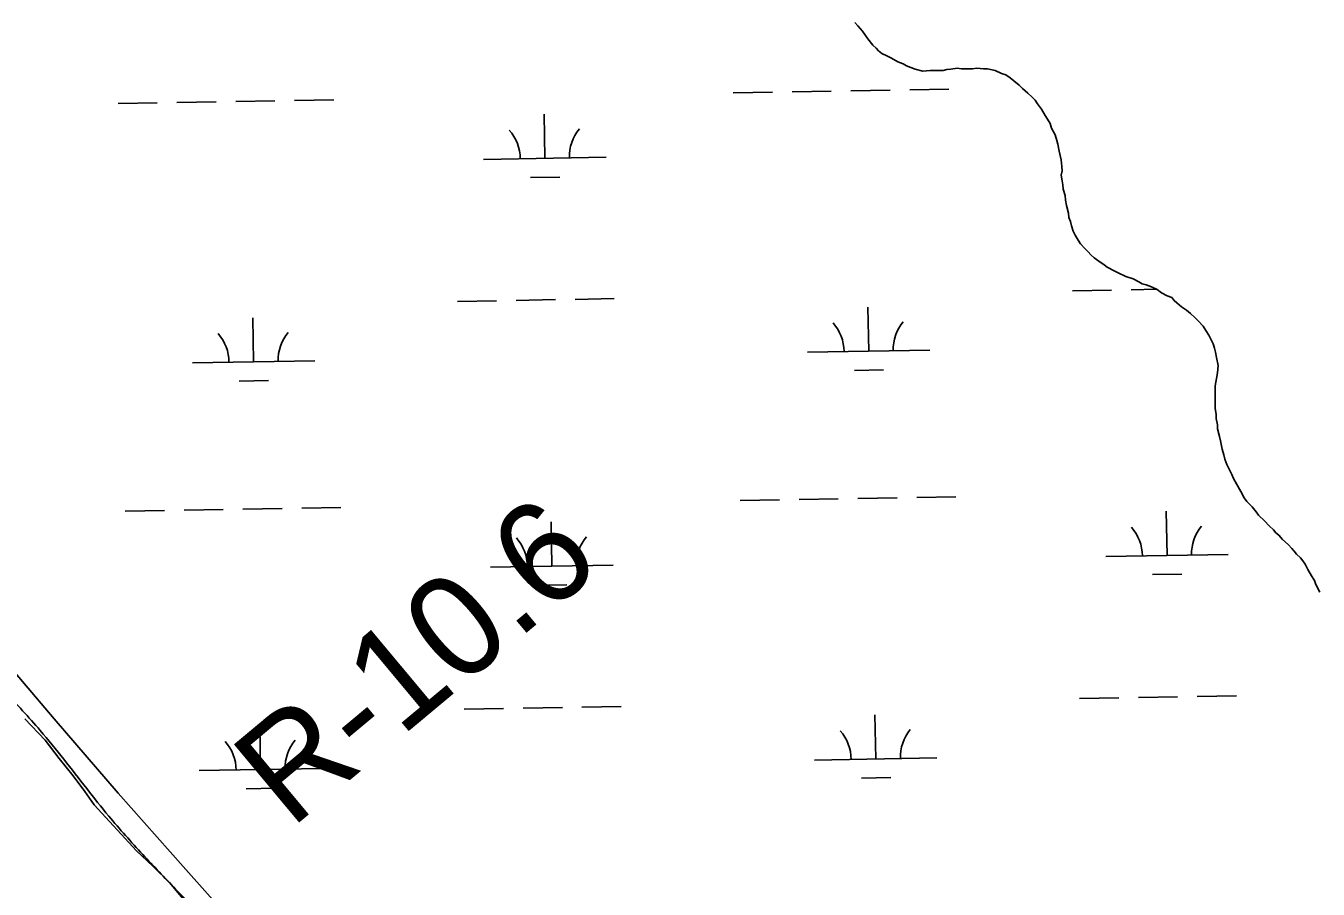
# Model space of a CAD drawing. Extents: x 3892998 to 3931244, y 278583 to 304547.
# Drawn here: x 3914880 to 3915934, y 289021 to 289726 of the extents above; entities that cross this region are included whole.
import ezdxf

# ---------------------------------------------------------------- set-up
doc = ezdxf.new("R2010")
doc.units = 0
for name, color, linetype in [('V-RIVR-EDGE', 7, 'Continuous'), ('V-RIVR-RANG-IDEN', 7, 'Continuous'), ('V-RRAP-FSHR', 7, 'Continuous'), ('V-TOPO-SHOR', 7, 'Continuous'), ('V-WETL-SWMP', 7, 'Continuous')]:
    doc.layers.add(name, color=color, linetype=linetype)

msp = doc.modelspace()

# ---------------------------------------------------------------- linework, layer by layer
at = {"layer": 'V-RIVR-EDGE'}
for points in [[(3913781, 290589.5), (3913799.1, 290570.6), (3913822.3, 290545.9), (3913834.5, 290526), (3913844.2, 290511.3), (3913852.9, 290502.3), (3913871.6, 290480.6), (3913889, 290463.2), (3913900.4, 290443.7), (3913912.9, 290425.5), (3913936.9, 290397.6), (3913955.6, 290378.1), (3913977.8, 290352.6), (3913994.1, 290327.5), (3914016.3, 290296.8), (3914036.1, 290274.5), (3914055.2, 290244.5), (3914064.9, 290220.5), (3914103.3, 290142.1), (3914120.3, 290106.5), (3914139, 290073.4), (3914155.3, 290049.3), (3914170.6, 290031.5), (3914200.4, 289990.7), (3914235.5, 289947.1), (3914261.5, 289911.2), (3914286.5, 289877.4), (3914313.2, 289840.1), (3914336.4, 289806.3), (3914349.6, 289786), (3914375.3, 289751.2), (3914395.7, 289725.4), (3914439.8, 289677.9), (3914471.4, 289643.4), (3914507.5, 289604.3), (3914554.7, 289546.7), (3914583.5, 289515), (3914618.9, 289470.3), (3914642.5, 289441.7), (3914696, 289378.6), (3914731.4, 289337.8), (3914757.4, 289307.8), (3914791.8, 289266.3), (3914814, 289240.1), (3914843.8, 289203.8), (3914862.6, 289182.9), (3914891.7, 289150.8), (3914929.6, 289103.4), (3914947.6, 289081), (3914975.4, 289049.6), (3915002.1, 289021.4)], [(3915002.1, 289021.4), (3915020.9, 289001.5), (3915041.4, 288978.5), (3915052.8, 288964.5), (3915058.3, 288951.3), (3915062.2, 288949.9), (3915071.6, 288943.6), (3915080.9, 288931), (3915090.3, 288916), (3915107, 288899.3), (3915129.5, 288878.3), (3915150, 288854.6), (3915167, 288835.4), (3915186.8, 288811.7), (3915202.8, 288792.2), (3915223.6, 288766.7), (3915253.4, 288734.6), (3915287.1, 288699), (3915305.2, 288680.9), (3915326, 288653), (3915344, 288633.4), (3915370.4, 288601.7), (3915388.5, 288579), (3915420.7, 288537.5), (3915446.1, 288505.1), (3915448.8, 288498.5), (3915452.3, 288494.3), (3915459.3, 288491.1), (3915466.6, 288486.2), (3915470.4, 288480.7), (3915474.2, 288472.3), (3915486, 288461.8), (3915505.8, 288441.9), (3915515.9, 288429.4), (3915538.1, 288400.1), (3915557.2, 288378.8), (3915582.5, 288350.9), (3915599.5, 288327.9), (3915607.8, 288318.1), (3915616.5, 288309.7), (3915655.4, 288264.4), (3915681.1, 288234), (3915706.4, 288207.9), (3915723.1, 288191.5), (3915762.7, 288146.5), (3915792.5, 288113.7), (3915814, 288086.5), (3915829.6, 288066.6), (3915879.3, 288011.5), (3915909.8, 287974.5), (3915936.9, 287944.5), (3915957, 287923.5), (3915979.6, 287900.9), (3916001.5, 287883.8), (3916023.7, 287866.3), (3916055, 287842.2), (3916073.4, 287825.4), (3916082.1, 287818.8), (3916091.5, 287812.9), (3916101.5, 287800.7), (3916116.8, 287785.6), (3916134.2, 287771), (3916184.2, 287721.8), (3916214.7, 287686.9), (3916243.2, 287650.3), (3916267.9, 287623.4), (3916313.3, 287569.3), (3916333.8, 287545.6), (3916351.8, 287522.6), (3916374.4, 287501.3), (3916399.4, 287477.6), (3916413.3, 287468.5), (3916465.4, 287419.3), (3916496.3, 287392.4), (3916518.2, 287369), (3916545.3, 287342.5), (3916560.2, 287329.9), (3916578.3, 287314.2), (3916604, 287288.1), (3916635.2, 287261.5), (3916658.2, 287240.9), (3916685.6, 287218.2), (3916724.5, 287184.4), (3916761.7, 287149.8), (3916791.5, 287121.2), (3916816.2, 287097.8), (3916877.3, 287037.8), (3916906.5, 287009.2), (3916935.7, 286980.9), (3916952.7, 286961.7), (3916985.7, 286928.6), (3917025.3, 286892.3), (3917061.4, 286857.7), (3917087.1, 286837.8), (3917117, 286815.5), (3917134, 286801.5), (3917163.5, 286776.7), (3917192.7, 286749.8), (3917213.9, 286727.5), (3917228.8, 286710.4), (3917247.2, 286692.2), (3917264.6, 286676.2), (3917277.4, 286662.9), (3917288.9, 286650), (3917306.2, 286631.2), (3917342.3, 286599.8), (3917372.9, 286573.2)]]:
    msp.add_spline(points, degree=3, dxfattribs=at)
at = {"layer": 'V-RRAP-FSHR'}
msp.add_lwpolyline([(3914646.2, 289467.1), (3914697.4, 289405.5), (3914748.6, 289344.8), (3914799.9, 289282.7), (3914851.2, 289221.3), (3914903, 289160.3), (3914955.4, 289099.8), (3915008.3, 289039.9), (3915061.4, 288980.2)], dxfattribs=at)
at = {"layer": 'V-TOPO-SHOR'}
for points in [[(3915556.3, 289728.4), (3915558.7, 289725.6), (3915562.6, 289721.3), (3915564.9, 289717.8), (3915566.9, 289715), (3915570.9, 289709.9), (3915573.6, 289707.5), (3915575.6, 289705.2), (3915578.3, 289703.2), (3915582.3, 289701.3), (3915586.2, 289699.3), (3915591.3, 289696.2), (3915595.6, 289694.6), (3915598.4, 289693), (3915605.5, 289690.3), (3915611.8, 289688.7), (3915617.7, 289689.1), (3915621.2, 289689.1), (3915628.3, 289689.1), (3915631.4, 289689.9), (3915634.6, 289690.3), (3915639.7, 289691.1), (3915643.2, 289690.7), (3915648.7, 289690.7), (3915652.3, 289690.7), (3915655.8, 289691.1), (3915661.3, 289690.7), (3915664.5, 289690.7), (3915670.8, 289689.1), (3915675.9, 289686.7), (3915679.4, 289685.6), (3915683, 289683.2), (3915686.1, 289680.9), (3915690.4, 289677.3), (3915693.2, 289674.6), (3915697.5, 289670.6), (3915701.1, 289667.5), (3915703.4, 289665.1), (3915705.4, 289662), (3915708.5, 289657.7), (3915711.7, 289652.5), (3915713.6, 289649.4), (3915715.6, 289645.9), (3915716.8, 289642.3), (3915719.6, 289636.8), (3915721.1, 289632.1), (3915721.9, 289629), (3915723.1, 289623.4), (3915723.9, 289619.9), (3915724.7, 289616.4), (3915725.1, 289610.9), (3915725.5, 289607.3), (3915724.7, 289603.8), (3915725.5, 289599.1), (3915725.9, 289595.9), (3915726.3, 289592.4), (3915727.8, 289587.3), (3915728.2, 289583.3), (3915729, 289579), (3915730.6, 289572.7), (3915731, 289569.2), (3915732.2, 289566), (3915733, 289562.5), (3915734.5, 289558.2), (3915736.1, 289555), (3915738.5, 289550.7), (3915740.4, 289547.9), (3915744, 289544), (3915746.7, 289541.3), (3915748.7, 289538.9), (3915751.5, 289536.5), (3915755.4, 289533.8), (3915759.7, 289530.6), (3915762.1, 289528.7), (3915768, 289525.9), (3915770.7, 289524.4), (3915777.4, 289521.2)], [(3915777.4, 289521.2), (3915783.3, 289519.2), (3915788, 289516.9), (3915790.8, 289515.3), (3915793.9, 289514.5), (3915798.3, 289512.6), (3915803, 289510.6), (3915806.5, 289507.9), (3915811.2, 289505.5), (3915814.8, 289503.9), (3915816.8, 289501.6), (3915819.1, 289499.6), (3915822.7, 289496.5), (3915827, 289493.7), (3915830.1, 289491), (3915833.7, 289487.8), (3915836.8, 289484.7), (3915840.4, 289480.7), (3915842.7, 289477.2), (3915845.1, 289473.3), (3915848.6, 289466.2), (3915849.8, 289462.6), (3915850.6, 289459.5), (3915851.4, 289455.2), (3915852.6, 289448.5), (3915852.2, 289442.6), (3915851.4, 289437.9), (3915850.2, 289432), (3915850.2, 289426.9), (3915850.2, 289422.9), (3915850.2, 289419), (3915850.2, 289413.5), (3915851, 289408.8), (3915851, 289405.2), (3915852.2, 289400.1), (3915852.2, 289397), (3915853.8, 289390.7), (3915854.6, 289387.1), (3915856.1, 289380.4), (3915857.3, 289375.7), (3915858.1, 289372.2), (3915859.7, 289367.9), (3915862.4, 289362.4), (3915864, 289359.6), (3915865.2, 289356.5), (3915867.6, 289352.1), (3915871.1, 289345.8), (3915873.9, 289340.7), (3915876.2, 289337.6), (3915880.5, 289333.3), (3915883.7, 289329.3), (3915885.7, 289326.6), (3915890.4, 289321.9), (3915894.3, 289317.9), (3915897.9, 289314.4), (3915899.8, 289312), (3915902.2, 289310.1), (3915905.3, 289306.5), (3915909.7, 289302.6), (3915912.8, 289299.4), (3915914.8, 289297.1), (3915916.7, 289294.7), (3915919.9, 289291.6), (3915921.9, 289289.2), (3915923.8, 289286.5), (3915925.8, 289282.1), (3915928.9, 289277), (3915931.3, 289273.1), (3915932.5, 289270), (3915935.6, 289263.7)]]:
    msp.add_lwpolyline(points, dxfattribs=at)
at = {"layer": 'V-WETL-SWMP'}
for p, q in [((3915558.7, 289725.6), (3915562.6, 289721.3)), ((3915562.6, 289721.3), (3915564.9, 289717.8)), ((3915564.9, 289717.8), (3915566.9, 289715)), ((3915566.9, 289715), (3915570.9, 289709.9)), ((3915570.9, 289709.9), (3915573.6, 289707.5)), ((3915573.6, 289707.5), (3915575.6, 289705.2)), ((3915575.6, 289705.2), (3915578.3, 289703.2)), ((3915578.3, 289703.2), (3915582.3, 289701.3)), ((3915582.3, 289701.3), (3915586.2, 289699.3)), ((3915586.2, 289699.3), (3915591.3, 289696.2)), ((3915591.3, 289696.2), (3915595.6, 289694.6)), ((3915595.6, 289694.6), (3915598.4, 289693)), ((3915598.4, 289693), (3915605.5, 289690.3)), ((3915605.5, 289690.3), (3915611.8, 289688.7)), ((3915611.8, 289688.7), (3915617.7, 289689.1)), ((3915617.7, 289689.1), (3915621.2, 289689.1)), ((3915621.2, 289689.1), (3915628.3, 289689.1)), ((3915628.3, 289689.1), (3915631.4, 289689.9)), ((3915631.4, 289689.9), (3915634.6, 289690.3)), ((3915634.6, 289690.3), (3915639.7, 289691.1)), ((3915639.7, 289691.1), (3915643.2, 289690.7)), ((3915643.2, 289690.7), (3915648.7, 289690.7)), ((3915648.7, 289690.7), (3915652.3, 289690.7)), ((3915652.3, 289690.7), (3915655.8, 289691.1)), ((3915655.8, 289691.1), (3915661.3, 289690.7)), ((3915661.3, 289690.7), (3915664.5, 289690.7)), ((3915664.5, 289690.7), (3915670.8, 289689.1)), ((3915670.8, 289689.1), (3915675.9, 289686.7)), ((3915675.9, 289686.7), (3915679.4, 289685.6)), ((3915679.4, 289685.6), (3915683, 289683.2)), ((3915683, 289683.2), (3915686.1, 289680.9)), ((3915686.1, 289680.9), (3915690.4, 289677.3)), ((3915690.4, 289677.3), (3915693.2, 289674.6)), ((3915457.1, 289671), (3915489.1, 289671.5)), ((3915505.1, 289671.8), (3915537.1, 289672.3)), ((3915553.1, 289672.6), (3915585.1, 289673.2)), ((3915601.1, 289673.5), (3915633, 289674)), ((3915693.2, 289674.6), (3915697.5, 289670.6)), ((3915697.5, 289670.6), (3915701.1, 289667.5)), ((3915701.1, 289667.5), (3915703.4, 289665.1)), ((3914955.2, 289662.3), (3914987.2, 289662.8)), ((3915003.2, 289663.1), (3915035.2, 289663.7)), ((3915051.2, 289663.9), (3915083.2, 289664.5)), ((3915099.2, 289664.8), (3915131.2, 289665.3)), ((3915703.4, 289665.1), (3915705.4, 289662)), ((3915705.4, 289662), (3915708.5, 289657.7)), ((3915708.5, 289657.7), (3915711.7, 289652.5)), ((3915303.4, 289617.6), (3915302.8, 289653.5)), ((3915711.7, 289652.5), (3915713.6, 289649.4)), ((3915713.6, 289649.4), (3915715.6, 289645.9)), ((3915715.6, 289645.9), (3915716.8, 289642.3)), ((3915716.8, 289642.3), (3915719.6, 289636.8)), ((3915719.6, 289636.8), (3915721.1, 289632.1)), ((3915721.1, 289632.1), (3915721.9, 289629)), ((3915721.9, 289629), (3915723.1, 289623.4)), ((3915253.4, 289616.7), (3915353.4, 289618.4)), ((3915723.1, 289623.4), (3915723.9, 289619.9)), ((3915723.9, 289619.9), (3915724.7, 289616.4)), ((3915724.7, 289616.4), (3915725.1, 289610.9)), ((3915725.5, 289607.3), (3915724.7, 289603.8)), ((3915724.7, 289603.8), (3915725.5, 289599.1)), ((3915725.1, 289610.9), (3915725.5, 289607.3)), ((3915291.7, 289601.9), (3915315.6, 289602.3)), ((3915725.5, 289599.1), (3915725.9, 289595.9)), ((3915725.9, 289595.9), (3915726.3, 289592.4)), ((3915726.3, 289592.4), (3915727.8, 289587.3)), ((3915727.8, 289587.3), (3915728.2, 289583.3)), ((3915728.2, 289583.3), (3915729, 289579)), ((3915729, 289579), (3915730.6, 289572.7)), ((3915730.6, 289572.7), (3915731, 289569.2)), ((3915731, 289569.2), (3915732.2, 289566)), ((3915732.2, 289566), (3915733, 289562.5)), ((3915733, 289562.5), (3915734.5, 289558.2)), ((3915734.5, 289558.2), (3915736.1, 289555)), ((3915736.1, 289555), (3915738.5, 289550.7)), ((3915738.5, 289550.7), (3915740.4, 289547.9)), ((3915740.4, 289547.9), (3915744, 289544)), ((3915744, 289544), (3915746.7, 289541.3)), ((3915746.7, 289541.3), (3915748.7, 289538.9)), ((3915748.7, 289538.9), (3915751.5, 289536.5)), ((3915751.5, 289536.5), (3915755.4, 289533.8)), ((3915755.4, 289533.8), (3915759.7, 289530.6)), ((3915759.7, 289530.6), (3915762.1, 289528.7)), ((3915762.1, 289528.7), (3915768, 289525.9)), ((3915768, 289525.9), (3915770.7, 289524.4)), ((3915770.7, 289524.4), (3915777.4, 289521.2)), ((3915777.4, 289521.2), (3915783.3, 289519.2)), ((3915783.3, 289519.2), (3915788, 289516.9)), ((3915733.8, 289509.6), (3915765.8, 289510.1)), ((3915781.8, 289510.4), (3915802.6, 289510.7)), ((3915788, 289516.9), (3915790.8, 289515.3)), ((3915790.8, 289515.3), (3915793.9, 289514.5)), ((3915793.9, 289514.5), (3915798.3, 289512.6)), ((3915798.3, 289512.6), (3915803, 289510.6)), ((3915803, 289510.6), (3915806.5, 289507.9)), ((3915232, 289500.9), (3915264, 289501.4)), ((3915280, 289501.7), (3915312, 289502.3)), ((3915328, 289502.5), (3915360, 289503.1)), ((3915806.5, 289507.9), (3915811.2, 289505.5)), ((3915811.2, 289505.5), (3915814.8, 289503.9)), ((3915814.8, 289503.9), (3915816.8, 289501.6)), ((3915816.8, 289501.6), (3915819.1, 289499.6)), ((3915819.1, 289499.6), (3915822.7, 289496.5)), ((3915065.7, 289451.6), (3915065.1, 289487.5)), ((3915567.6, 289460.2), (3915567, 289496.2)), ((3915822.7, 289496.5), (3915827, 289493.7)), ((3915827, 289493.7), (3915830.1, 289491)), ((3915830.1, 289491), (3915833.7, 289487.8)), ((3915833.7, 289487.8), (3915836.8, 289484.7)), ((3915836.8, 289484.7), (3915840.4, 289480.7)), ((3915840.4, 289480.7), (3915842.7, 289477.2)), ((3915842.7, 289477.2), (3915845.1, 289473.3)), ((3915845.1, 289473.3), (3915848.6, 289466.2)), ((3915848.6, 289466.2), (3915849.8, 289462.6)), ((3915517.6, 289459.4), (3915617.6, 289461.1)), ((3915849.8, 289462.6), (3915850.6, 289459.5)), ((3915850.6, 289459.5), (3915851.4, 289455.2)), ((3915015.8, 289450.7), (3915115.7, 289452.4)), ((3915555.9, 289444.6), (3915579.8, 289445)), ((3915851.4, 289455.2), (3915852.6, 289448.5)), ((3915852.6, 289448.5), (3915852.2, 289442.6)), ((3915054, 289435.9), (3915078, 289436.3)), ((3915851.4, 289437.9), (3915850.2, 289432)), ((3915852.2, 289442.6), (3915851.4, 289437.9)), ((3915850.2, 289432), (3915850.2, 289426.9)), ((3915850.2, 289426.9), (3915850.2, 289422.9)), ((3915850.2, 289422.9), (3915850.2, 289419)), ((3915850.2, 289419), (3915850.2, 289413.5)), ((3915850.2, 289413.5), (3915851, 289408.8)), ((3915851, 289408.8), (3915851, 289405.2)), ((3915851, 289405.2), (3915852.2, 289400.1)), ((3915852.2, 289400.1), (3915852.2, 289397)), ((3915852.2, 289397), (3915853.8, 289390.7)), ((3915853.8, 289390.7), (3915854.6, 289387.1)), ((3915854.6, 289387.1), (3915856.1, 289380.4)), ((3915856.1, 289380.4), (3915857.3, 289375.7)), ((3915857.3, 289375.7), (3915858.1, 289372.2)), ((3915858.1, 289372.2), (3915859.7, 289367.9)), ((3915859.7, 289367.9), (3915862.4, 289362.4)), ((3915862.4, 289362.4), (3915864, 289359.6)), ((3915864, 289359.6), (3915865.2, 289356.5)), ((3915865.2, 289356.5), (3915867.6, 289352.1)), ((3915867.6, 289352.1), (3915871.1, 289345.8)), ((3915510.8, 289339.2), (3915542.8, 289339.7)), ((3915558.8, 289340), (3915590.8, 289340.6)), ((3915606.8, 289340.8), (3915638.8, 289341.4)), ((3915871.1, 289345.8), (3915873.9, 289340.7)), ((3915873.9, 289340.7), (3915876.2, 289337.6)), ((3914961, 289329.7), (3914993, 289330.2)), ((3915009, 289330.5), (3915041, 289331)), ((3915057, 289331.3), (3915089, 289331.9)), ((3915105, 289332.1), (3915137, 289332.7)), ((3915462.8, 289338.3), (3915494.8, 289338.9)), ((3915811, 289293.6), (3915810.4, 289329.6)), ((3915876.2, 289337.6), (3915880.5, 289333.3)), ((3915880.5, 289333.3), (3915883.7, 289329.3)), ((3915883.7, 289329.3), (3915885.7, 289326.6)), ((3915309.1, 289284.9), (3915308.5, 289320.9)), ((3915885.7, 289326.6), (3915890.4, 289321.9)), ((3915890.4, 289321.9), (3915894.3, 289317.9)), ((3915894.3, 289317.9), (3915897.9, 289314.4)), ((3915897.9, 289314.4), (3915899.8, 289312)), ((3915899.8, 289312), (3915902.2, 289310.1)), ((3915902.2, 289310.1), (3915905.3, 289306.5)), ((3915905.3, 289306.5), (3915909.7, 289302.6)), ((3915909.7, 289302.6), (3915912.8, 289299.4)), ((3915912.8, 289299.4), (3915914.8, 289297.1)), ((3915761, 289292.7), (3915861, 289294.5)), ((3915914.8, 289297.1), (3915916.7, 289294.7)), ((3915916.7, 289294.7), (3915919.9, 289291.6)), ((3915919.9, 289291.6), (3915921.9, 289289.2)), ((3915921.9, 289289.2), (3915923.8, 289286.5)), ((3915259.1, 289284.1), (3915359.1, 289285.8)), ((3915799.2, 289278), (3915823.2, 289278.4)), ((3915923.8, 289286.5), (3915925.8, 289282.1)), ((3915925.8, 289282.1), (3915928.9, 289277)), ((3915928.9, 289277), (3915931.3, 289273.1)), ((3915297.4, 289269.3), (3915321.4, 289269.7)), ((3915931.3, 289273.1), (3915932.5, 289270)), ((3915932.5, 289270), (3915935.6, 289263.7)), ((3915739.6, 289176.9), (3915771.6, 289177.5)), ((3915787.6, 289177.8), (3915819.6, 289178.3)), ((3915835.6, 289178.6), (3915867.6, 289179.1)), ((3915237.7, 289168.2), (3915269.7, 289168.8)), ((3915285.7, 289169.1), (3915317.7, 289169.6)), ((3915333.7, 289169.9), (3915365.7, 289170.5)), ((3915573.3, 289127.6), (3915572.7, 289163.6)), ((3914895.7, 289143), (3914879.2, 289160.2)), ((3915071.5, 289118.9), (3915070.9, 289154.9)), ((3914907.1, 289127.9), (3914895.7, 289143)), ((3914918.5, 289113.8), (3914907.1, 289127.9)), ((3915021.5, 289118.1), (3915121.5, 289119.8)), ((3915523.3, 289126.7), (3915623.3, 289128.5)), ((3914928.2, 289101), (3914918.5, 289113.8)), ((3915561.6, 289112), (3915585.6, 289112.4)), ((3914935.8, 289090.2), (3914928.2, 289101)), ((3915059.8, 289103.3), (3915083.8, 289103.7)), ((3914970.3, 289052.6), (3914935.8, 289090.2)), ((3914983.5, 289040), (3914970.3, 289052.6)), ((3914997.2, 289026.7), (3914983.5, 289040)), ((3915009.6, 289011.9), (3914997.2, 289026.7))]:
    msp.add_line(p, q, dxfattribs=at)
for centre, start, end in [((3915248.1, 289617.1), 0.2199, 41.7635), ((3915358.6, 289619), 140.2199, 181.7635), ((3915512.3, 289459.8), 0.2199, 41.7635), ((3915622.8, 289461.7), 140.2199, 181.7635), ((3915010.5, 289451.1), 0.2199, 41.7635), ((3915121, 289453), 140.2199, 181.7635), ((3915253.9, 289284.4), 0.2199, 41.7635), ((3915364.4, 289286.4), 140.2199, 181.7635), ((3915755.7, 289293.1), 0.2199, 41.7635), ((3915866.2, 289295), 140.2199, 181.7635), ((3915518.1, 289127.1), 0.2199, 41.7635), ((3915628.6, 289129), 140.2199, 181.7635), ((3915016.3, 289118.4), 0.2199, 41.7635), ((3915126.7, 289120.4), 140.2199, 181.7635)]:
    msp.add_arc(centre, 35.2, start, end, dxfattribs=at)

# ---------------------------------------------------------------- texts
at = {"layer": 'V-RIVR-RANG-IDEN'}
msp.add_text('R-10.6', height=83, rotation=39.8385, dxfattribs=at).set_placement((3915095.9, 289069.9))

doc.saveas('drawing.dxf')
